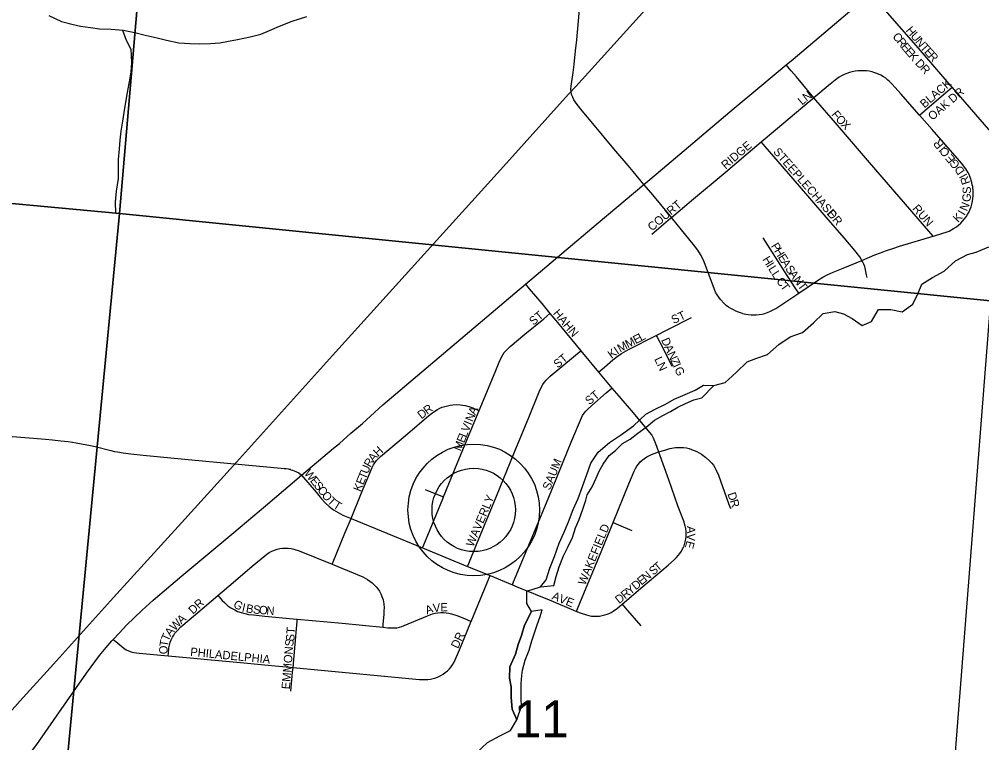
# Model space of a CAD drawing. Extents: x 0 to 680, y 0 to 440.
# Drawn here: x 201.89 to 218.93, y 239.87 to 252.68 of the extents above; entities that cross this region are included whole.
import ezdxf

# ---------------------------------------------------------------- set-up
doc = ezdxf.new("R2010")
doc.units = 0
for name, color, linetype in [('GM_X_Adjacent_County_Text', 7, 'Continuous'), ('GM_X_County_Road', 7, 'Continuous'), ('GM_X_Minor_Lake', 7, 'Continuous'), ('GM_X_Minor_River', 7, 'Continuous'), ('GM_X_Rail_Line', 7, 'Continuous'), ('GM_X_Section', 7, 'Continuous'), ('GM_X_Section_Text', 7, 'Continuous'), ('GM_X_Township_Road', 7, 'Continuous'), ('GM_X_Township_Subdivision', 7, 'Continuous'), ('GM_X_Township_Subdivision_Text', 7, 'Continuous'), ('GM_X_Unincorporated', 7, 'Continuous'), ('GM_X_Unincorporated_Location', 7, 'Continuous')]:
    doc.layers.add(name, color=color, linetype=linetype)

msp = doc.modelspace()

# ---------------------------------------------------------------- linework, layer by layer
at = {"layer": 'GM_X_County_Road'}
for points in [[(215.471, 251.871), (215.592, 251.972), (216.559, 252.785), (216.932, 253.097), (216.972, 253.131)], [(212.951, 249.754), (213.056, 249.842), (213.36, 250.097), (214.55, 251.101), (214.97, 251.449), (215.294, 251.723), (215.471, 251.871)], [(210.852, 247.987), (212.143, 249.073), (212.951, 249.754)], [(206.885, 244.604), (207.456, 245.082), (207.558, 245.17), (207.761, 245.349), (207.965, 245.524), (208.111, 245.654), (208.33, 245.849), (209.327, 246.697), (210.474, 247.669), (210.852, 247.987)], [(200.927, 245.354), (202.138, 245.26), (202.354, 245.243), (202.475, 245.232), (202.623, 245.217), (202.752, 245.201), (202.829, 245.191), (202.894, 245.18), (202.989, 245.164), (203.152, 245.13), (203.231, 245.113), (203.51, 245.041), (203.577, 245.028), (203.63, 245.017), (203.729, 245.001), (203.864, 244.984), (204.084, 244.958), (204.88, 244.887), (205.703, 244.809), (206.527, 244.732), (206.582, 244.726), (206.615, 244.722), (206.65, 244.717), (206.668, 244.713), (206.679, 244.711)], [(206.679, 244.711), (206.684, 244.71), (206.699, 244.704), (206.726, 244.696), (206.756, 244.685), (206.8, 244.668), (206.839, 244.646), (206.885, 244.604)], [(203.552, 241.7), (203.656, 241.812), (203.794, 241.96), (203.921, 242.084), (204.062, 242.214), (204.261, 242.391), (204.77, 242.827), (205.689, 243.594), (206.249, 244.061), (206.885, 244.604)], [(201.708, 239.24), (201.953, 239.519), (202.037, 239.623), (202.125, 239.74), (202.199, 239.84), (202.55, 240.339), (203.081, 241.104), (203.311, 241.416), (203.425, 241.556), (203.529, 241.676), (203.552, 241.7)]]:
    msp.add_lwpolyline(points, dxfattribs=at)
at = {"layer": 'GM_X_Minor_Lake'}
for points in [[(211.118, 242.629), (211.219, 242.753), (211.286, 242.96), (211.366, 243.166), (211.452, 243.402), (211.531, 243.585), (211.616, 243.78), (211.696, 243.999), (211.787, 244.193), (211.866, 244.406), (211.94, 244.618), (212.013, 244.819), (212.14, 245.013), (212.343, 245.183), (212.552, 245.328), (212.767, 245.48), (212.988, 245.685), (213.137, 245.772), (213.334, 245.865), (213.489, 245.952), (213.643, 246.015), (213.858, 246.113), (214.007, 246.2), (214.19, 246.192)], [(211.118, 242.629), (211.354, 242.656), (211.397, 242.81), (211.452, 242.981), (211.526, 243.176), (211.598, 243.318), (211.689, 243.506), (211.739, 243.672), (211.806, 243.819), (211.867, 244.002), (211.922, 244.162), (211.947, 244.256), (212.032, 244.398), (212.105, 244.551), (212.16, 244.675), (212.232, 244.799), (212.335, 244.957), (212.448, 245.045), (212.574, 245.168), (212.705, 245.244), (212.842, 245.349), (212.992, 245.454), (213.141, 245.582), (213.284, 245.664), (213.421, 245.733), (213.552, 245.809), (213.689, 245.878), (213.838, 245.941), (213.98, 245.975), (214.19, 246.192)], [(210.96, 242.196), (210.836, 241.951), (210.781, 241.768), (210.725, 241.608), (210.676, 241.437), (210.578, 241.213), (210.57, 241.011), (210.598, 240.862), (210.601, 240.673), (210.617, 240.465), (210.703, 240.274)], [(210.703, 240.274), (210.783, 240.516), (210.779, 240.647), (210.775, 240.801), (210.776, 240.92), (210.79, 241.062), (210.803, 241.157), (210.846, 241.334), (210.919, 241.511), (210.969, 241.676), (211.012, 241.818), (211.061, 241.96), (211.116, 242.102), (211.147, 242.22), (210.96, 242.196)]]:
    msp.add_lwpolyline(points, dxfattribs=at)
at = {"layer": 'GM_X_Minor_River'}
for points in [[(202.414, 252.742), (202.638, 252.638), (202.821, 252.588), (202.974, 252.557), (203.151, 252.531), (203.311, 252.511), (203.518, 252.503), (203.73, 252.482), (203.937, 252.444), (204.12, 252.395), (204.332, 252.35), (204.497, 252.307), (204.716, 252.263), (204.917, 252.248), (205.082, 252.241), (205.278, 252.25), (205.443, 252.26), (205.592, 252.288), (205.752, 252.321), (205.977, 252.366), (206.167, 252.411), (206.322, 252.48), (206.5, 252.555), (206.72, 252.642), (206.982, 252.727)], [(203.716, 252.484), (203.782, 252.31), (203.862, 252.149), (203.877, 251.911), (203.863, 251.745), (203.837, 251.568), (203.793, 251.349), (203.742, 251.029), (203.716, 250.875), (203.685, 250.698), (203.671, 250.538), (203.657, 250.384), (203.637, 250.194), (203.641, 250.04), (203.639, 249.856), (203.607, 249.637), (203.586, 249.442), (203.59, 249.246)], [(218.268, 248.218), (218.471, 248.399), (218.68, 248.515), (218.834, 248.555), (219.06, 248.647)], [(209.98, 239.684), (210.183, 239.877), (210.398, 239.993), (210.588, 240.086), (210.703, 240.274), (210.617, 240.465), (210.601, 240.673), (210.598, 240.862), (210.57, 241.011), (210.578, 241.213), (210.676, 241.437), (210.725, 241.608), (210.781, 241.768), (210.836, 241.951), (210.96, 242.196), (210.876, 242.336), (210.879, 242.555), (211.118, 242.629), (211.219, 242.753), (211.286, 242.96), (211.366, 243.166), (211.452, 243.402), (211.531, 243.585), (211.616, 243.78), (211.696, 243.999), (211.787, 244.193), (211.866, 244.406), (211.94, 244.618), (212.013, 244.819), (212.14, 245.013), (212.343, 245.183), (212.552, 245.328), (212.767, 245.48), (212.988, 245.685), (213.137, 245.772), (213.334, 245.865), (213.489, 245.952), (213.643, 246.015), (213.858, 246.113), (214.007, 246.2), (214.19, 246.192), (214.392, 246.249), (214.583, 246.425), (214.781, 246.612), (214.935, 246.675), (215.143, 246.744), (215.341, 246.919), (215.544, 247.053), (215.758, 247.134), (215.955, 247.303), (216.128, 247.467), (216.33, 247.506), (216.489, 247.463), (216.642, 247.378), (216.818, 247.257), (216.985, 247.326), (217.106, 247.538), (217.325, 247.542), (217.525, 247.498), (217.716, 247.632), (217.807, 247.826), (217.874, 247.986), (218.065, 248.108), (218.268, 248.218)]]:
    msp.add_lwpolyline(points, dxfattribs=at)
at = {"layer": 'GM_X_Rail_Line'}
msp.add_lwpolyline([(195.679, 233.738), (198.792, 237.171), (199.035, 237.44), (199.731, 238.212), (201.258, 239.898), (201.957, 240.671), (202.495, 241.261), (203.557, 242.441), (204.762, 243.764), (205.68, 244.779), (207.438, 246.728), (208.95, 248.397), (210.463, 250.073), (211.618, 251.353), (211.745, 251.485), (215.274, 255.394), (220.659, 261.341)], dxfattribs=at)
at = {"layer": 'GM_X_Section'}
for points in [[(190.144, 265.991), (204.975, 264.534), (203.666, 249.238), (188.668, 250.631)], [(220.359, 263.176), (220.69, 263.141), (219.088, 247.695), (203.666, 249.238), (204.975, 264.534)], [(188.668, 250.631), (203.666, 249.238), (202.126, 233.205), (187.086, 234.593)], [(219.088, 247.695), (217.84, 231.719), (202.126, 233.205), (203.666, 249.238)]]:
    msp.add_lwpolyline(points, close=True, dxfattribs=at)
at = {"layer": 'GM_X_Township_Road'}
for points in [[(212.76, 249.981), (212.671, 250.087), (212.42, 250.384), (212.048, 250.833), (211.86, 251.056), (211.769, 251.171), (211.713, 251.253), (211.69, 251.297), (211.671, 251.344), (211.66, 251.393), (211.657, 251.444), (211.66, 251.494), (211.696, 251.735), (211.714, 251.879), (211.741, 252.12), (211.761, 252.312), (211.792, 252.651), (211.894, 253.813)], [(212.951, 249.754), (212.76, 249.981)], [(213.437, 249.171), (213.42, 249.192), (213.082, 249.602), (212.951, 249.754)], [(214.699, 247.468), (214.627, 247.492), (214.58, 247.512), (214.536, 247.533), (214.492, 247.556), (214.451, 247.583), (214.411, 247.612), (214.374, 247.645), (214.307, 247.717), (214.278, 247.758), (214.25, 247.799), (214.221, 247.848), (214.2, 247.896), (214.036, 248.337), (213.999, 248.426), (213.956, 248.511), (213.907, 248.592), (213.85, 248.669), (213.437, 249.171)]]:
    msp.add_lwpolyline(points, dxfattribs=at)
at = {"layer": 'GM_X_Township_Subdivision'}
for points in [[(218.396, 251.491), (217.813, 252.163), (216.972, 253.131)], [(215.962, 251.287), (215.655, 251.656), (215.56, 251.767), (215.471, 251.871)], [(217.83, 250.982), (217.701, 251.128), (217.509, 251.35), (217.345, 251.534), (217.303, 251.574), (217.273, 251.602), (217.234, 251.633), (217.193, 251.661), (217.149, 251.685), (217.104, 251.707), (217.058, 251.725), (217.025, 251.736), (216.992, 251.745), (216.943, 251.756), (216.892, 251.763), (216.842, 251.766), (216.791, 251.766), (216.741, 251.763), (216.691, 251.757), (216.641, 251.747), (216.592, 251.734), (216.544, 251.718), (216.497, 251.699), (216.452, 251.677), (216.408, 251.651), (216.367, 251.622), (216.249, 251.53), (215.962, 251.287)], [(217.83, 250.982), (217.919, 251.058), (218.215, 251.31), (218.41, 251.476)], [(218.41, 251.476), (218.396, 251.491)], [(219.786, 249.891), (218.41, 251.476)], [(215.03, 250.506), (215.283, 250.719), (215.654, 251.033), (215.879, 251.219), (215.962, 251.287)], [(218.073, 248.837), (217.995, 248.928), (216.949, 250.142), (216.346, 250.842), (215.997, 251.246), (215.962, 251.287)], [(218.073, 248.837), (218.079, 248.839), (218.248, 248.888), (218.304, 248.907), (218.359, 248.928), (218.437, 248.972), (218.485, 249.003), (218.525, 249.035), (218.562, 249.069), (218.596, 249.105), (218.628, 249.143), (218.658, 249.182), (218.684, 249.224), (218.709, 249.267), (218.73, 249.313), (218.747, 249.359), (218.761, 249.407), (218.77, 249.456), (218.777, 249.505), (218.78, 249.554), (218.781, 249.607), (218.78, 249.653), (218.776, 249.693), (218.774, 249.717), (218.767, 249.749), (218.759, 249.786), (218.731, 249.881), (218.711, 249.927), (218.688, 249.972), (218.65, 250.031), (218.574, 250.132), (218.543, 250.17), (218.379, 250.355), (218.058, 250.725), (217.83, 250.982)], [(213.437, 249.171), (213.832, 249.498), (214.353, 249.937), (214.799, 250.312), (215.03, 250.506)], [(216.812, 248.409), (216.801, 248.429), (216.774, 248.469), (216.686, 248.585), (216.497, 248.809), (216.177, 249.175), (215.67, 249.765), (215.098, 250.428), (215.03, 250.506)], [(213.089, 248.871), (213.42, 249.157), (213.437, 249.171)], [(215.695, 247.831), (215.633, 247.925), (215.449, 248.205), (215.061, 248.808)], [(216.812, 248.409), (217.043, 248.506), (217.139, 248.544), (217.232, 248.579), (217.36, 248.622), (217.481, 248.66), (218.073, 248.837)], [(215.695, 247.831), (216.046, 248.064), (216.12, 248.11), (216.197, 248.153), (216.301, 248.198), (216.479, 248.27), (216.812, 248.409)], [(216.903, 248.108), (216.894, 248.155), (216.863, 248.298), (216.847, 248.344), (216.825, 248.387), (216.812, 248.409)], [(210.852, 247.987), (210.922, 247.905), (211.141, 247.645), (211.286, 247.468)], [(214.699, 247.468), (214.725, 247.461), (214.758, 247.455), (214.796, 247.45), (214.848, 247.445), (214.895, 247.445), (214.942, 247.445), (214.994, 247.45), (215.043, 247.458), (215.091, 247.471), (215.184, 247.506), (215.253, 247.54), (215.286, 247.559), (215.695, 247.831)], [(210.034, 245.752), (210.315, 246.428), (210.388, 246.607), (210.428, 246.696), (210.452, 246.738), (210.479, 246.778), (210.51, 246.815), (210.58, 246.882), (210.84, 247.1), (211.176, 247.377), (211.286, 247.468)], [(211.286, 247.468), (211.418, 247.307), (211.833, 246.81)], [(213.169, 247.081), (213.362, 247.179), (213.792, 247.399)], [(212.149, 246.43), (212.254, 246.521), (212.4, 246.646), (212.475, 246.705), (212.555, 246.759), (212.68, 246.83), (213.169, 247.081)], [(213.169, 247.081), (213.186, 247.049), (213.284, 246.858), (213.444, 246.537)], [(209.827, 242.992), (209.849, 243.043), (209.987, 243.378), (210.34, 244.233), (210.653, 245), (210.914, 245.63), (211.095, 246.083), (211.136, 246.171), (211.161, 246.214), (211.189, 246.253), (211.221, 246.29), (211.291, 246.358), (211.705, 246.699), (211.742, 246.731), (211.833, 246.81)], [(211.833, 246.81), (212.149, 246.43)], [(212.149, 246.43), (212.385, 246.148)], [(210.621, 242.665), (210.642, 242.716), (211.254, 244.186), (211.675, 245.218), (211.844, 245.62), (211.866, 245.663), (211.892, 245.704), (211.923, 245.742), (211.956, 245.777), (212.028, 245.842), (212.285, 246.062), (212.385, 246.148)], [(212.385, 246.148), (212.506, 246.003), (212.759, 245.708), (213.052, 245.363), (213.089, 245.313), (213.116, 245.267), (213.158, 245.165), (213.21, 245.018)], [(207.764, 243.841), (207.952, 244.296), (208.138, 244.744), (208.16, 244.787), (208.186, 244.828), (208.216, 244.866), (208.249, 244.902), (208.284, 244.935), (208.73, 245.31), (209.135, 245.657), (209.212, 245.716), (209.293, 245.77), (209.336, 245.791), (209.381, 245.809), (209.427, 245.825), (209.521, 245.846), (209.569, 245.853), (209.638, 245.856), (209.703, 245.853), (209.783, 245.842), (209.849, 245.824), (209.92, 245.798), (210.001, 245.765), (210.034, 245.752)], [(209.404, 244.221), (209.646, 244.816), (210.017, 245.712), (210.034, 245.752)], [(212.405, 243.771), (212.684, 244.455), (212.78, 244.679), (212.802, 244.722), (212.827, 244.764), (212.855, 244.803), (212.887, 244.84), (212.922, 244.873), (212.961, 244.903), (213.002, 244.929), (213.088, 244.973), (213.179, 245.008), (213.21, 245.018)], [(213.21, 245.018), (213.319, 245.051), (213.413, 245.076), (213.509, 245.094), (213.557, 245.097), (213.606, 245.098), (213.654, 245.095), (213.703, 245.089), (213.75, 245.078), (213.796, 245.064), (213.842, 245.046), (213.886, 245.026), (213.97, 244.978), (214.049, 244.921), (214.121, 244.855), (214.153, 244.819), (214.183, 244.781), (214.209, 244.74), (214.233, 244.697), (214.272, 244.608), (214.45, 244.104), (214.484, 244.014)], [(213.21, 245.018), (213.386, 244.529), (213.548, 244.071), (213.602, 243.936), (213.652, 243.801), (213.679, 243.709), (213.688, 243.663), (213.694, 243.616), (213.696, 243.569), (213.694, 243.522), (213.688, 243.475), (213.678, 243.424), (213.667, 243.38), (213.652, 243.332)], [(206.885, 244.604), (207.144, 244.304), (207.241, 244.185), (207.306, 244.115), (207.377, 244.051), (207.454, 243.994), (207.536, 243.944), (207.621, 243.9), (207.764, 243.841)], [(209.075, 244.354), (209.326, 244.252), (209.404, 244.221)], [(209.03, 243.319), (209.051, 243.371), (209.39, 244.188), (209.404, 244.221)], [(207.431, 243.03), (207.449, 243.071), (207.655, 243.579), (207.764, 243.841)], [(207.764, 243.841), (209.03, 243.319)], [(211.759, 242.196), (211.778, 242.242), (211.93, 242.611), (212.152, 243.15), (212.405, 243.771)], [(212.405, 243.771), (212.502, 243.73), (212.739, 243.629)], [(205.404, 242.476), (205.679, 242.709), (206.012, 242.993), (206.235, 243.181), (206.275, 243.211), (206.316, 243.239), (206.361, 243.262), (206.407, 243.281), (206.454, 243.296), (206.503, 243.307), (206.552, 243.315), (206.602, 243.317), (206.652, 243.314), (206.702, 243.308), (206.75, 243.297), (206.844, 243.266), (207.431, 243.03)], [(209.03, 243.319), (209.057, 243.308), (209.827, 242.992)], [(212.564, 242.323), (212.931, 242.634), (213.383, 243.014), (213.493, 243.112), (213.528, 243.147), (213.56, 243.183), (213.59, 243.222), (213.617, 243.263), (213.631, 243.29), (213.652, 243.332)], [(207.431, 243.03), (207.701, 242.919), (207.971, 242.806), (208.015, 242.784), (208.058, 242.759), (208.099, 242.73), (208.138, 242.7), (208.175, 242.667), (208.209, 242.631), (208.241, 242.592), (208.269, 242.551), (208.292, 242.506), (208.311, 242.46), (208.333, 242.398), (208.345, 242.331), (208.349, 242.261), (208.348, 242.209), (208.345, 242.145), (208.33, 241.965), (208.326, 241.915)], [(209.827, 242.992), (210.227, 242.828)], [(209.891, 242.017), (210.21, 242.787), (210.227, 242.828)], [(210.227, 242.828), (210.621, 242.665)], [(210.621, 242.665), (210.719, 242.625), (211.302, 242.385), (211.706, 242.217), (211.759, 242.196)], [(204.524, 241.407), (204.529, 241.456), (204.54, 241.548), (204.547, 241.598), (204.561, 241.652), (204.577, 241.694), (204.6, 241.739), (204.624, 241.777), (204.645, 241.807), (204.682, 241.851), (204.752, 241.921), (205.011, 242.143), (205.404, 242.476)], [(205.404, 242.476), (205.428, 242.45), (205.484, 242.387), (205.527, 242.345), (205.585, 242.296), (205.636, 242.259), (205.704, 242.221), (205.755, 242.196), (205.817, 242.173), (205.882, 242.155), (205.951, 242.142), (206.039, 242.132), (206.235, 242.113)], [(212.303, 242.147), (212.334, 242.159), (212.37, 242.176), (212.407, 242.198), (212.481, 242.253), (212.564, 242.323)], [(212.564, 242.323), (212.618, 242.26), (212.896, 241.937)], [(206.235, 242.113), (206.74, 242.064), (206.813, 242.057)], [(208.326, 241.915), (208.413, 241.906), (208.473, 241.903), (208.528, 241.902), (208.576, 241.907), (208.623, 241.916), (208.663, 241.928), (208.706, 241.945), (209.118, 242.114), (209.209, 242.149), (209.256, 242.161), (209.304, 242.17), (209.352, 242.175), (209.401, 242.175), (209.449, 242.171), (209.497, 242.164), (209.544, 242.153), (209.636, 242.123), (209.771, 242.067), (209.891, 242.017)], [(211.759, 242.196), (211.84, 242.163), (211.932, 242.134), (211.978, 242.122), (212.025, 242.113), (212.071, 242.109), (212.119, 242.108), (212.165, 242.112), (212.212, 242.121), (212.257, 242.133), (212.303, 242.147)], [(206.737, 241.201), (206.793, 241.822), (206.81, 242.017), (206.813, 242.057)], [(206.737, 241.201), (207.045, 241.174), (208.977, 240.99), (209.074, 240.987), (209.123, 240.99), (209.171, 240.997), (209.218, 241.008), (209.265, 241.021), (209.31, 241.038), (209.354, 241.06), (209.395, 241.084), (209.434, 241.112), (209.472, 241.143), (209.507, 241.177), (209.539, 241.213), (209.563, 241.25), (209.59, 241.295), (209.688, 241.517), (209.874, 241.975), (209.888, 242.012), (209.891, 242.017)], [(206.813, 242.057), (207.61, 241.985), (208.326, 241.915)], [(203.552, 241.7), (203.597, 241.661), (203.702, 241.573), (203.74, 241.543), (203.781, 241.517), (203.825, 241.496), (203.87, 241.479), (203.917, 241.468), (204.014, 241.454), (204.524, 241.407)], [(204.524, 241.407), (204.981, 241.366), (205.224, 241.344), (205.804, 241.288), (206.231, 241.247), (206.737, 241.201)], [(206.697, 240.782), (206.73, 241.117), (206.737, 241.201)]]:
    msp.add_lwpolyline(points, dxfattribs=at)
at = {"layer": 'GM_X_Unincorporated'}
for radius in [1.165, 0.738]:
    msp.add_circle((209.938, 243.991), radius, dxfattribs=at)
at = {"layer": 'GM_X_Unincorporated_Location'}
msp.add_line((209.938, 243.991), (209.938, 243.991), dxfattribs=at)

# ---------------------------------------------------------------- texts
at = {"layer": 'GM_X_Adjacent_County_Text'}
msp.add_text('CLARK COUNTY', height=2.96462, rotation=354.6286, dxfattribs=at).set_placement((178.361, 237.572))
at = {"layer": 'GM_X_Section_Text'}
msp.add_text('11', height=0.6552, rotation=0, dxfattribs=at).set_placement((210.646, 239.963))
at = {"layer": 'GM_X_Township_Subdivision_Text'}
for s, height, rotation, p in [('H', 0.148, 309.5747, (217.581, 252.477)), ('C', 0.148, 309.1681, (217.345, 252.368)), ('R', 0.148, 309.229, (217.419, 252.277)), ('U', 0.148, 309.5919, (217.665, 252.376)), ('N', 0.148, 309.9623, (217.748, 252.275)), ('E', 0.148, 309.6561, (217.494, 252.185)), ('E', 0.148, 310.4825, (217.562, 252.103)), ('T', 0.148, 311.5345, (217.835, 252.172)), ('E', 0.148, 311.9682, (217.905, 252.093)), ('K', 0.148, 311.257, (217.631, 252.022)), ('D', 0.148, 312.4038, (217.745, 251.892)), ('R', 0.148, 312.0139, (217.975, 252.015)), ('R', 0.148, 312.6017, (217.834, 251.795)), ('BLACK', 0.1482, 40.7334, (217.92, 251.097)), ('OAK DR', 0.1482, 40.4863, (218.061, 250.879)), ('L', 0.148, 40.7465, (215.754, 251.149)), ('N', 0.148, 37.342, (215.831, 251.216)), ('F', 0.148, 308.8646, (216.264, 250.989)), ('O', 0.148, 312.3401, (216.336, 250.901)), ('X', 0.148, 314.9353, (216.429, 250.799)), ('RIDGE', 0.1482, 40.3626, (214.398, 250.015)), ('R', 0.148, 129.7978, (218.267, 250.456)), ('I', 0.148, 129.809, (218.309, 250.405)), ('STEEPLECHASE', 0.14823, 311.0808, (215.233, 250.325)), ('C', 0.148, 129.7978, (218.384, 250.315)), ('E', 0.148, 129.8002, (218.476, 250.205)), ('G', 0.148, 129.5993, (218.559, 250.104)), ('D', 0.148, 125.5509, (218.642, 249.989)), ('I', 0.148, 118.1231, (218.684, 249.914)), ('R', 0.148, 108.9673, (218.732, 249.779)), ('G', 0.148, 84.7615, (218.733, 249.438)), ('S', 0.148, 90.9997, (218.745, 249.586)), ('COURT', 0.1482, 39.9562, (213.094, 248.919)), ('RUN', 0.1482, 310.8174, (217.698, 249.32)), ('N', 0.148, 67.5479, (218.671, 249.27)), ('DR', 0.1482, 310.6039, (216.185, 249.229)), ('K', 0.148, 46.7001, (218.516, 249.07)), ('I', 0.148, 59.2047, (218.627, 249.193)), ('P', 0.148, 301.7346, (215.197, 248.665)), ('H', 0.148, 301.755, (215.251, 248.576)), ('H', 0.148, 301.6104, (215.045, 248.427)), ('I', 0.148, 301.8012, (215.113, 248.315)), ('E', 0.148, 301.7346, (215.32, 248.465)), ('A', 0.148, 301.7878, (215.375, 248.376)), ('L', 0.148, 302.2755, (215.148, 248.259)), ('L', 0.148, 303.4572, (215.206, 248.167)), ('S', 0.148, 304.3592, (215.448, 248.259)), ('A', 0.148, 306.4494, (215.51, 248.168)), ('C', 0.148, 305.1472, (215.288, 248.044)), ('N', 0.148, 306.5294, (215.588, 248.063)), ('T', 0.148, 306.5315, (215.665, 247.958)), ('T', 0.148, 306.1859, (215.357, 247.946)), ('ST', 0.1482, 39.8038, (210.994, 247.25)), ('HAHN', 0.1482, 309.9837, (211.333, 247.468)), ('ST', 0.1482, 25.0177, (213.478, 247.28)), ('M', 0.148, 27.7543, (212.667, 246.851)), ('E', 0.148, 27.7616, (212.806, 246.924)), ('L', 0.148, 27.7616, (212.898, 246.973)), ('D', 0.148, 292.2357, (213.255, 247.003)), ('K', 0.148, 36.6469, (212.378, 246.663)), ('I', 0.148, 34.4905, (212.481, 246.74)), ('M', 0.148, 29.2377, (212.532, 246.775)), ('A', 0.148, 294.2085, (213.307, 246.878)), ('ST', 0.1482, 39.8038, (211.424, 246.493)), ('LN', 0.1482, 295.1993, (213.131, 246.663)), ('N', 0.148, 294.7799, (213.361, 246.757)), ('Z', 0.148, 294.7751, (213.416, 246.639)), ('I', 0.148, 294.766, (213.459, 246.544)), ('G', 0.148, 294.7648, (213.487, 246.485)), ('ST', 0.1482, 39.8038, (211.985, 245.841)), ('R', 0.148, 36.4764, (209.114, 245.673)), ('D', 0.148, 37.8405, (209.011, 245.593)), ('N', 0.148, 67.961, (209.918, 245.541)), ('A', 0.148, 67.2448, (209.967, 245.661)), ('V', 0.148, 67.961, (209.844, 245.36)), ('I', 0.148, 67.9551, (209.893, 245.481)), ('E', 0.148, 67.9602, (209.766, 245.166)), ('L', 0.148, 67.9602, (209.805, 245.263)), ('M', 0.148, 67.9686, (209.707, 245.021)), ('A', 0.148, 50.9067, (208.163, 244.83)), ('H', 0.148, 42.6112, (208.241, 244.927)), ('R', 0.148, 60.0171, (208.108, 244.734)), ('SAUM', 0.1482, 67.9333, (211.286, 244.33)), ('W', 0.148, 308.5364, (206.925, 244.636)), ('T', 0.148, 67.8992, (208.022, 244.521)), ('U', 0.148, 67.882, (208.061, 244.618)), ('E', 0.148, 308.5399, (207.03, 244.504)), ('S', 0.148, 308.5446, (207.095, 244.422)), ('K', 0.148, 67.882, (207.933, 244.303)), ('E', 0.148, 67.9, (207.982, 244.424)), ('C', 0.148, 308.5385, (207.16, 244.341)), ('O', 0.148, 308.5335, (207.234, 244.249)), ('D', 0.148, 288.1827, (214.43, 244.276)), ('T', 0.148, 317.2643, (207.332, 244.129)), ('T', 0.148, 328.6841, (207.434, 244.038)), ('WAVERLY', 0.1482, 67.1256, (209.929, 243.325)), ('R', 0.148, 286.9295, (214.47, 244.153)), ('WAKEFIELD', 0.1482, 67.5444, (211.912, 242.647)), ('A', 0.148, 269.694, (213.714, 243.706)), ('E', 0.148, 255.4734, (213.71, 243.455)), ('V', 0.148, 268.3169, (213.713, 243.577)), ('S', 0.148, 40.1072, (213.118, 242.826)), ('T', 0.148, 40.1064, (213.198, 242.894)), ('E', 0.148, 40.096, (212.908, 242.65)), ('N', 0.148, 40.0934, (212.988, 242.717)), ('R', 0.148, 39.9892, (212.619, 242.406)), ('Y', 0.148, 40.0934, (212.709, 242.482)), ('D', 0.148, 40.0939, (212.808, 242.566)), ('DR', 0.1482, 42.8759, (204.966, 242.135)), ('AVE', 0.1482, 337.8311, (211.309, 242.415)), ('D', 0.148, 38.1069, (212.512, 242.322)), ('G', 0.148, 329.8946, (205.665, 242.281)), ('I', 0.148, 346.9685, (205.822, 242.197)), ('B', 0.148, 350.178, (205.895, 242.181)), ('S', 0.148, 355.062, (206.024, 242.159)), ('O', 0.148, 355.9732, (206.131, 242.15)), ('N', 0.148, 356.0632, (206.261, 242.141)), ('A', 0.148, 19.5788, (209.107, 242.14)), ('V', 0.148, 5.7149, (209.221, 242.181)), ('E', 0.148, 0.4918, (209.347, 242.194)), ('W', 0.148, 46.1711, (204.643, 241.842)), ('A', 0.148, 41.1181, (204.758, 241.962)), ('ST', 0.1482, 86.4254, (206.758, 241.66)), ('T', 0.148, 66.204, (204.529, 241.654)), ('A', 0.148, 52.6886, (204.567, 241.742)), ('DR', 0.1482, 64.8007, (209.658, 241.526)), ('O', 0.148, 89.4755, (204.514, 241.436)), ('T', 0.148, 80.2816, (204.514, 241.56)), ('PHILADELPHIA', 0.14823, 354.2909, (204.911, 241.41)), ('EMMONS', 0.1482, 85.3177, (206.679, 240.812))]:
    msp.add_text(s, height=height, rotation=rotation, dxfattribs=at).set_placement(p)

doc.saveas('drawing.dxf')
